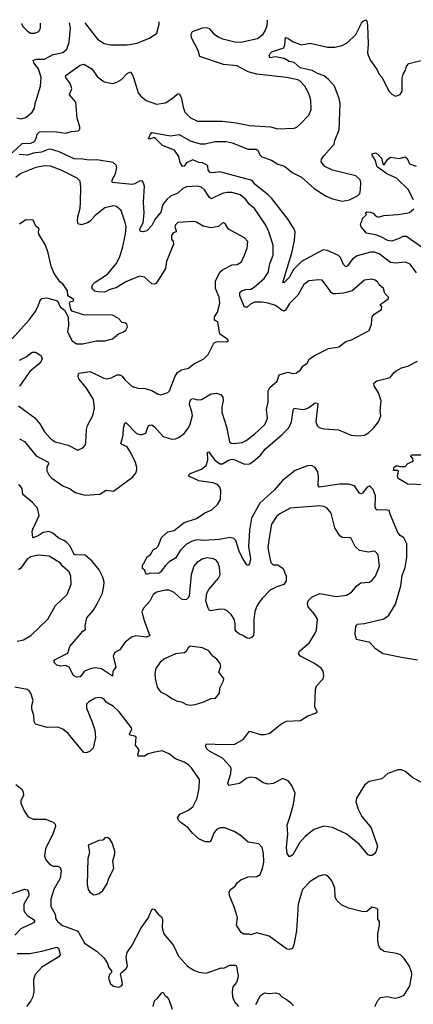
# Model space of a CAD drawing. Extents: x 1771496 to 1971148, y 471553 to 643630.
# Tile 276 of 656: x 1788536 to 1791720, y 634264 to 642243. Entities that reach past the tile are written whole.
import ezdxf

# ---------------------------------------------------------------- set-up
doc = ezdxf.new("R2010")
doc.units = 0

msp = doc.modelspace()

# ---------------------------------------------------------------- linework, layer by layer
at = {"layer": '0CON10XD'}
for points in [[(1788474.3, 641165), (1788555, 641239.1), (1788625, 641242.5), (1788654, 641255), (1788669.7, 641280.3), (1788675.6, 641315), (1788695, 641333.8), (1788715, 641338.3), (1788836.2, 641333.8), (1788905, 641324.1), (1788955, 641336.9), (1789008.5, 641341.5), (1789022, 641355), (1789022.9, 641375), (1789001.1, 641445), (1788990.5, 641575), (1788938, 641635), (1788958, 641685), (1788945, 641726.7), (1788910, 641775), (1788906, 641785), (1788911.2, 641795), (1789025, 641874.2), (1789055, 641883.3), (1789120, 641845), (1789165, 641781.2), (1789219.5, 641739.5), (1789285, 641727.1), (1789316.6, 641733.4), (1789360.2, 641759.8), (1789405, 641808.6), (1789435, 641820), (1789456, 641776), (1789495, 641651.2), (1789515, 641624.2), (1789558.7, 641588.7), (1789641.7, 641558.3), (1789715, 641570.8), (1789770, 641605), (1789809.3, 641640.7), (1789825, 641644.2), (1789842.1, 641615), (1789856.8, 641535), (1789872.7, 641492.7), (1789918.5, 641448.5), (1789975, 641421.5), (1790175, 641420.5), (1790287.8, 641407.8), (1790395.5, 641385.5), (1790565, 641374.4), (1790625, 641358.6), (1790755, 641365.6), (1790776.7, 641373.3), (1790802.5, 641395), (1790875, 641470), (1790894.4, 641515), (1790891.4, 641591.4), (1790875.8, 641645), (1790843.1, 641705), (1790804.2, 641745), (1790784.4, 641755.6), (1790695, 641775.5), (1790455, 641800.6), (1790385, 641820.9), (1790295, 641869.1), (1790185, 641881.2), (1789994, 641945), (1789980, 641995), (1789925.5, 642095), (1789922.7, 642127.3), (1789933.3, 642146.7), (1790015, 642178.1), (1790045, 642181.4), (1790065, 642173.8), (1790101.2, 642135), (1790140, 642105), (1790175, 642088.8), (1790211.3, 642081.3), (1790275, 642064.6), (1790325, 642062.5), (1790458.7, 642091.3), (1790504, 642126), (1790525, 642158), (1790537.3, 642195), (1790539.1, 642230.9), (1790537.8, 642239)], [(1788512.8, 641447.2), (1788545, 641441.2), (1788585, 641451.5), (1788635.7, 641495), (1788654.4, 641525), (1788659.2, 641565), (1788675, 641606.7), (1788703.6, 641705), (1788709.7, 641775), (1788686.4, 641845), (1788650, 641895), (1788645.6, 641914.4), (1788675, 641922.7), (1788735, 641922.3), (1788805, 641961.8), (1788885, 641977.1), (1788916.5, 642003.5), (1788935, 642060), (1788946.8, 642175), (1788938.8, 642217.2)], [(1788552.5, 642211.9), (1788552.5, 642205), (1788562.5, 642185), (1788595, 642152.5), (1788624.1, 642134.1), (1788655, 642133.8), (1788691.2, 642148.8), (1788702.5, 642175), (1788703.3, 642213.9)], [(1789063.7, 642218.9), (1789164.7, 642084.7), (1789219.5, 642049.5), (1789270.6, 642040.6), (1789405, 642040), (1789485, 642054.4), (1789535.8, 642075.8), (1789586.4, 642093.6), (1789643.8, 642135), (1789662.5, 642207.5), (1789664.5, 642227)], [(1791745, 640192), (1791695, 640261.4), (1791655, 640279.4), (1791575, 640270.8), (1791536.4, 640276.4), (1791445, 640345.5), (1791405, 640359.1), (1791375, 640360.4), (1791265, 640329.5), (1791228.6, 640301.4), (1791185, 640246), (1791175, 640241.4), (1791155, 640258.6), (1791130.4, 640315), (1791115, 640333.5), (1791025, 640373.6), (1790990.6, 640379.4), (1790814.6, 640285), (1790751.6, 640218.4), (1790715, 640154.5), (1790675, 640114.2), (1790665, 640113.3), (1790736.5, 640355), (1790760, 640455), (1790763.8, 640523.8), (1790757.1, 640547.1), (1790708.5, 640625), (1790575, 640793.8), (1790545, 640825.3), (1790443.9, 640905), (1790415, 640939.3), (1790155, 641010), (1790102.1, 641002.1), (1790075.6, 641005.6), (1790061.2, 641025), (1790058, 641055), (1790051.2, 641065), (1790015, 641083.3), (1789985, 641086.7), (1789935, 641108.9), (1789885.5, 641084.5), (1789865, 641056.2), (1789853.1, 641053.1), (1789835, 641086), (1789823.4, 641133.4), (1789787.1, 641185), (1789692, 641225), (1789630, 641285), (1789615, 641286), (1789585, 641273.8), (1789577.5, 641277.5), (1789592.9, 641315), (1789605, 641328.1), (1789725, 641306.5), (1789755, 641302.5), (1789825, 641314.2), (1789915, 641260.6), (1789995, 641236.5), (1790035, 641237.7), (1790115, 641256.9), (1790205.4, 641255.4), (1790255, 641244.4), (1790385, 641193.8), (1790448.8, 641195), (1790462.9, 641185), (1790478, 641148), (1790495, 641130.6), (1790573.8, 641105), (1790625, 641073.5), (1790677, 641057), (1790740, 641005), (1790815.9, 640965.9), (1790918.9, 640875), (1791015, 640812.1), (1791065, 640791.1), (1791145, 640773.3), (1791205, 640784.4), (1791268.8, 640815), (1791286.2, 640835), (1791293.8, 640865), (1791296.7, 640925), (1791290, 640945), (1791255, 640976.7), (1791065, 641023.1), (1791004.4, 641054.4), (1790975, 641092.5), (1790977, 641113), (1790995, 641140), (1791080.8, 641235), (1791085.7, 641265), (1791118.9, 641351.1), (1791126.9, 641565), (1791118.8, 641605), (1791081.5, 641705), (1791035, 641760), (1790999.5, 641789.5), (1790945, 641807.3), (1790900.5, 641830.5), (1790805, 641853.7), (1790755.9, 641895.9), (1790715, 641903.4), (1790675, 641929.7), (1790605, 641942.9), (1790560, 641935), (1790553.9, 641953.9), (1790561.3, 641968.7), (1790575, 641984.2), (1790672, 642015), (1790680.7, 642039.3), (1790685, 642100), (1790705, 642093.8), (1790746.7, 642065), (1790815, 642040), (1790885, 642052), (1791025, 642020), (1791085, 642021.4), (1791145, 642032.9), (1791185, 642055.8), (1791255, 642124), (1791300, 642215), (1791315, 642232.5), (1791335, 642243.3), (1791344, 642234), (1791350.3, 642200.3), (1791355.5, 642045.5), (1791349.5, 641975), (1791354.6, 641954.6), (1791372.5, 641912.5), (1791427, 641837), (1791440, 641805), (1791469.2, 641775), (1791523, 641663), (1791545, 641640.8), (1791575, 641624), (1791613.9, 641636.1), (1791631.2, 641665), (1791630.8, 641770.8), (1791636.8, 641803.2), (1791655.7, 641835), (1791664.4, 641865.6), (1791685, 641888), (1791815, 641919.4)], [(1788535, 638847.5), (1788573.8, 638823.8), (1788668.4, 638708.4), (1788765, 638657.5), (1788767.8, 638645), (1788755.5, 638615), (1788755, 638586.7), (1788770.8, 638555), (1788795, 638528.5), (1788885.6, 638465), (1788945, 638440.4), (1788985, 638412), (1789065, 638390), (1789185, 638398.8), (1789235, 638431.2), (1789295, 638423.3), (1789446.7, 638535), (1789475, 638567.5), (1789484.2, 638595), (1789483.1, 638615), (1789471.9, 638655), (1789435, 638732.9), (1789405, 638780.6), (1789353.8, 638805), (1789372.2, 638875), (1789375.7, 638934.3), (1789385, 638972.5), (1789395, 638980), (1789480.9, 638890.9), (1789515, 638878), (1789555, 638893.8), (1789575, 638950), (1789585, 638958.1), (1789605, 638960), (1789627.1, 638945), (1789696.8, 638866.8), (1789765, 638842.9), (1789795, 638845.8), (1789825, 638859.2), (1789865, 638889.2), (1789901.4, 638935), (1789915.6, 638965), (1789932.5, 639035), (1789929.1, 639065), (1789909.3, 639125), (1789911.1, 639148.9), (1789922, 639168), (1789935, 639172.2), (1789975, 639163.1), (1790005, 639164.4), (1790085, 639211.4), (1790127.7, 639217.7), (1790165, 639204.2), (1790180, 639185), (1790182.7, 639155), (1790171.8, 639105), (1790171.4, 639061.4), (1790208.9, 638945), (1790232.6, 638822.6), (1790245, 638811.9), (1790265, 638808.5), (1790335, 638818.2), (1790367, 638833), (1790435, 638883.1), (1790515, 638960.8), (1790530.8, 638985), (1790541.4, 639015), (1790530.9, 639085), (1790544.4, 639145), (1790545.4, 639235), (1790558.5, 639261.5), (1790619.4, 639315), (1790635.6, 639364.4), (1790705, 639385.8), (1790745, 639376), (1790775, 639380.8), (1790808, 639405), (1790825.8, 639434.2), (1790861.2, 639458.8), (1790881.4, 639495), (1790925, 639525.6), (1791035, 639579.4), (1791116.8, 639593.2), (1791175, 639635.8), (1791220.7, 639649.3), (1791362.5, 639725), (1791383, 639777), (1791386.7, 639835), (1791404.2, 639855.8), (1791463.3, 639895), (1791466.7, 639915), (1791452.5, 639935), (1791483.3, 639956.7), (1791520, 639985), (1791520, 639995), (1791490, 640025), (1791477.5, 640065), (1791443.3, 640093.3), (1791433.3, 640115), (1791412.7, 640132.7), (1791385, 640140.8), (1791325, 640133.3), (1791224.6, 640045.4), (1791155, 640028.2), (1791091.7, 640021.7), (1791072.4, 640022.4), (1791055, 640031.4), (1791035, 640065.8), (1790981.7, 640131.7), (1790955.8, 640135.8), (1790873.4, 640126.6), (1790833.4, 640096.6), (1790785, 640011.4), (1790717.7, 639942.3), (1790685, 639888), (1790675, 639881.4), (1790655, 639889.4), (1790605, 639927.1), (1790545, 639947.2), (1790495, 639953.1), (1790435, 639953.2), (1790402.1, 639937.9), (1790375, 639914.5), (1790355, 639912.5), (1790315.7, 640004.3), (1790316.2, 640033.8), (1790335, 640047.7), (1790365, 640056.9), (1790405, 640058.8), (1790433.1, 640075), (1790514.5, 640145), (1790546, 640194), (1790558.2, 640265), (1790585.5, 640335), (1790586.7, 640415), (1790551.4, 640525), (1790527.8, 640577.8), (1790435, 640714), (1790395.5, 640745.5), (1790365, 640787.5), (1790320, 640825), (1790255, 640843.5), (1790213.6, 640843.6), (1790174.8, 640835.2), (1790085, 640792.2), (1790071.3, 640801.3), (1790030, 640865), (1790005, 640886.2), (1789974.6, 640894.6), (1789885, 640889.1), (1789856, 640874), (1789815, 640837.3), (1789755, 640812.7), (1789725, 640787.3), (1789694.6, 640745), (1789677, 640683), (1789630, 640625), (1789605.6, 640575), (1789565, 640533.1), (1789535, 640522.9), (1789515, 640527.3), (1789507.3, 640535), (1789509.1, 640555), (1789533.4, 640596.6), (1789542.9, 640675), (1789536.2, 640765), (1789544, 640895), (1789537.7, 640917.7), (1789525, 640936.7), (1789505, 640933.8), (1789467.6, 640912.4), (1789445, 640906.5), (1789284.5, 640924.5), (1789282.5, 640945), (1789309.4, 640995), (1789322.5, 641045), (1789316, 641065), (1789291.2, 641085), (1789158.8, 641108.8), (1789095, 641104.6), (1789046.5, 641113.5), (1788975, 641115.4), (1788855, 641172.7), (1788785, 641193.3), (1788765, 641191.2), (1788711.4, 641168.6), (1788645, 641162.4), (1788615, 641151.3), (1788594.7, 641144.7), (1788530, 641150)], [(1791722.6, 640782.6), (1791677.8, 640867.8), (1791585, 640960), (1791505, 640994.4), (1791434.7, 641045), (1791426.1, 641055), (1791413.5, 641103.5), (1791385.8, 641145), (1791386.7, 641155), (1791413.6, 641163.6), (1791433.9, 641153.9), (1791462.3, 641122.3), (1791473.8, 641075), (1791485, 641067.5), (1791510.9, 641109.1), (1791535, 641128.1), (1791605, 641119.5), (1791655, 641130.8), (1791669.7, 641119.7), (1791690, 641075), (1791742.5, 641055)], [(1788525.8, 639115), (1788657.3, 639017.3), (1788698.9, 638968.9), (1788735, 638902.9), (1788787.4, 638847.4), (1788822.8, 638822.8), (1788926.6, 638796.6), (1789005, 638753.8), (1789045, 638774.2), (1789064.4, 638795.6), (1789071.4, 638815), (1789076.7, 638923.3), (1789084.3, 638955), (1789128, 639035), (1789140.8, 639095), (1789132.9, 639165), (1789076.5, 639256.5), (1789012.7, 639332.7), (1789007.5, 639355), (1789015, 639377.5), (1789105, 639391.5), (1789215, 639337.5), (1789235, 639333.5), (1789275, 639341.5), (1789325, 639364.3), (1789344.3, 639364.3), (1789365, 639354), (1789385, 639326), (1789445, 639270), (1789495, 639256.2), (1789550, 639255), (1789605, 639238.8), (1789655, 639208), (1789675, 639204), (1789705, 639210), (1789735, 639221.2), (1789746.2, 639235), (1789792.7, 639355), (1789810.8, 639385), (1789845.4, 639404.6), (1789901.5, 639418.5), (1789945, 639454.4), (1790025.4, 639494.6), (1790059.7, 639530.3), (1790107.4, 639622.6), (1790125, 639631.5), (1790154.7, 639635.3), (1790205, 639632.5), (1790223, 639637), (1790222, 639645), (1790201.4, 639665), (1790154.6, 639695), (1790138.8, 639795), (1790117.5, 639805), (1790112, 639815), (1790112.5, 639835), (1790136.5, 639873.5), (1790153.8, 639945), (1790148.1, 639995), (1790118.9, 640065), (1790119.6, 640125), (1790155, 640196.9), (1790175, 640217.1), (1790255, 640256), (1790295, 640260), (1790329.1, 640280.9), (1790355, 640333.8), (1790374.5, 640395), (1790380.4, 640445), (1790355, 640476), (1790225.7, 640545.7), (1790200, 640585), (1790185, 640596.7), (1790172.5, 640595), (1790143.8, 640566.2), (1790084.4, 640555.6), (1790019.4, 640569.4), (1789965, 640603.8), (1789945, 640608.8), (1789815, 640598.8), (1789795, 640580), (1789790, 640565), (1789801.7, 640531.7), (1789800, 640525), (1789777.5, 640515), (1789764.2, 640495), (1789764, 640465), (1789776.7, 640445), (1789778.8, 640425), (1789722.5, 640285), (1789715, 640227.5), (1789638.8, 640105), (1789625, 640099.2), (1789605, 640102.9), (1789545, 640157.5), (1789505, 640165.7), (1789395, 640118.5), (1789315, 640071.5), (1789263.8, 640056.2), (1789225, 640035.5), (1789168.3, 640038.3), (1789144.6, 640044.6), (1789125, 640058.8), (1789120, 640075), (1789125.7, 640095), (1789145, 640115.6), (1789245, 640181.8), (1789315.6, 640265), (1789342.9, 640315), (1789367.8, 640392.2), (1789392.2, 640505), (1789395.5, 640564.5), (1789389.7, 640599.7), (1789355, 640696.7), (1789318.3, 640728.3), (1789295, 640734), (1789225, 640719.2), (1789145, 640655.5), (1789105, 640610.9), (1789085, 640597.9), (1789035, 640581.9), (1789008, 640588), (1789001.9, 640611.9), (1789004.5, 640644.5), (1789023.6, 640715), (1789027.7, 640765), (1789031.1, 640885), (1789025.5, 640935.5), (1788999.3, 640959.3), (1788872, 641025), (1788783.7, 641056.3), (1788735, 641059.1), (1788665, 641046.4), (1788545, 640997.8), (1788505, 640964.4)], [(1791785, 640398.8), (1791665.7, 640485.7), (1791635, 640486.9), (1791605, 640469.1), (1791545, 640447.3), (1791515, 640454), (1791456.2, 640483.8), (1791425, 640496.9), (1791342.3, 640512.3), (1791299.4, 640565), (1791292.3, 640587.7), (1791306.7, 640615), (1791308.3, 640631.7), (1791342.5, 640665), (1791330, 640675), (1791344.5, 640685.5), (1791375, 640684), (1791396, 640675), (1791415, 640652.5), (1791435, 640643.3), (1791482.7, 640657.3), (1791595, 640663.3), (1791665, 640674.3), (1791688.3, 640681.7), (1791725, 640711.2)], [(1788475, 639658), (1788615, 639814.2), (1788661.4, 639875), (1788683.1, 639915), (1788697.3, 639962.7), (1788715, 639983.3), (1788755, 639990), (1788840, 639965), (1788862.5, 639915), (1788898.3, 639888.3), (1788927.5, 639835), (1788930, 639765), (1788921.2, 639715), (1788960.2, 639640.2), (1788995, 639617.5), (1789045, 639615.7), (1789095, 639627.1), (1789155, 639640.8), (1789225, 639641.4), (1789285, 639658), (1789335, 639696.7), (1789375, 639712.5), (1789393, 639727), (1789407.5, 639755), (1789402.5, 639775), (1789387, 639787), (1789365, 639790), (1789331.2, 639825), (1789285, 639847.5), (1789051.2, 639851.2), (1788960.7, 639880.7), (1788948.3, 639898.3), (1788937.5, 639945), (1788945, 639956.2), (1788970, 639965), (1788973.3, 639975), (1788926, 640005), (1788923.3, 640045), (1788885, 640102.5), (1788862.5, 640115), (1788810.9, 640190.9), (1788789.4, 640245), (1788764.4, 640355), (1788744.2, 640415), (1788691.2, 640505), (1788687.5, 640525), (1788692.5, 640545), (1788687.5, 640555), (1788665, 640570), (1788645, 640620), (1788585, 640622.5), (1788533.9, 640586.1)], [(1788535, 639484.6), (1788587.9, 639512.1), (1788635, 639549.2), (1788665, 639548), (1788708.8, 639518.8), (1788718, 639495), (1788709.2, 639475), (1788692.9, 639455), (1788617, 639393), (1788535, 639272.5)], [(1791755, 637054.2), (1791625, 637073.5), (1791475.2, 637105.2), (1791414.4, 637145), (1791367.4, 637197.4), (1791260.5, 637220.5), (1791250, 637265), (1791256, 637325), (1791265.9, 637344.1), (1791325, 637351.4), (1791481.3, 637388.7), (1791522.1, 637417.9), (1791575, 637506.7), (1791618.1, 637655), (1791630.6, 637739.4), (1791653.6, 637805), (1791667.8, 637885), (1791666.7, 637995), (1791643.3, 638045), (1791614.4, 638064.4), (1791595, 638086.7), (1791532.5, 638235), (1791525.5, 638265.5), (1791492.4, 638272.4), (1791428.6, 638268.6), (1791416.8, 638276.8), (1791410.6, 638295), (1791413.1, 638385), (1791395.8, 638435), (1791375, 638458), (1791365, 638462), (1791345.7, 638454.3), (1791308, 638405), (1791295, 638400), (1791285, 638406), (1791245, 638465.6), (1791195, 638480.4), (1791125, 638480.4), (1790957.5, 638455), (1790949.7, 638469.7), (1790953.8, 638545), (1790948.8, 638578.8), (1790925, 638613.3), (1790895, 638629.3), (1790865, 638626.7), (1790765, 638590), (1790660.5, 638509.5), (1790597.3, 638432.7), (1790479.2, 638325), (1790410.7, 638205), (1790394, 638106), (1790385.4, 637975), (1790403.3, 637875), (1790395, 637832.5), (1790385, 637820), (1790372.5, 637825), (1790335, 637886), (1790311.8, 637935), (1790282.9, 638022.9), (1790267.7, 638037.7), (1790235, 638047.7), (1790150.2, 638029.8), (1790025, 638021.6), (1789972.4, 638027.6), (1789931.5, 638018.5), (1789885, 637993.1), (1789836.3, 637943.7), (1789795, 637880), (1789745, 637850), (1789712.7, 637817.3), (1789675, 637766.7), (1789655, 637754), (1789593.3, 637756.7), (1789557.5, 637747.5), (1789548.3, 637778.3), (1789530, 637795), (1789530, 637825), (1789540, 637835), (1789563, 637887), (1789595, 637910), (1789615, 637947.5), (1789639.3, 637960.7), (1789655, 637977.5), (1789684, 638046), (1789735, 638093.5), (1789785.3, 638104.7), (1789865, 638169.2), (1789965, 638201.1), (1790034, 638246), (1790089.8, 638270.2), (1790136, 638315), (1790158.8, 638355), (1790162, 638425), (1790153.8, 638455), (1790135.6, 638475.6), (1790101.1, 638491.1), (1789985, 638506.1), (1789904.2, 638545), (1789904, 638555), (1789913.8, 638565), (1790005, 638602), (1790045, 638631.2), (1790056.9, 638675), (1790055, 638737.5), (1790065, 638742.5), (1790075.6, 638725.6), (1790115, 638673.1), (1790155, 638643.3), (1790175, 638644.3), (1790225, 638673.8), (1790255, 638680.8), (1790275, 638677.7), (1790355, 638641.5), (1790395, 638644.4), (1790425, 638662.2), (1790484.3, 638715), (1790525, 638765.5), (1790659.6, 638880.4), (1790713.3, 638936.7), (1790735, 638983.3), (1790746.9, 639075), (1790755, 639093.8), (1790825, 639084.3), (1790845, 639087.5), (1790875, 639100), (1790925, 639138), (1790945, 639136.7), (1790948.6, 639128.6), (1790930.9, 638985), (1790941.9, 638955), (1790958.3, 638938.3), (1790995, 638927.5), (1791115, 638919.1), (1791216, 638876), (1791275, 638870), (1791325, 638875.5), (1791358.6, 638895), (1791401.9, 638935), (1791437.8, 638985), (1791457.8, 639032.2), (1791452.5, 639075), (1791461.1, 639155), (1791438.9, 639218.9), (1791403.6, 639276.4), (1791401.2, 639298.8), (1791425, 639315.8), (1791532.5, 639345), (1791563.8, 639385), (1791581.7, 639398.3), (1791625, 639420.8), (1791675, 639436.2), (1791753, 639477)], [(1791812.6, 638472.6), (1791675, 638478.8), (1791596.7, 638525), (1791591.2, 638545), (1791600, 638585), (1791595, 638590), (1791560.7, 638590.7), (1791563.9, 638616.1), (1791585, 638630), (1791615, 638622.5), (1791655, 638622.5), (1791675, 638646.7), (1791720, 638665), (1791715, 638687.5), (1791700, 638705), (1791705, 638716.2), (1791811.9, 638718.1)], [(1790558.3, 637878.3), (1790567.5, 637845), (1790585, 637826), (1790625, 637824.2), (1790665.8, 637795), (1790691.9, 637735), (1790690, 637695), (1790673.3, 637665), (1790615, 637646.4), (1790560.9, 637619.1), (1790496, 637554), (1790475.6, 637525), (1790450.9, 637485), (1790437.1, 637445), (1790428.5, 637385), (1790430.9, 637285), (1790426.4, 637255), (1790415, 637238.6), (1790395, 637228.6), (1790375, 637231.4), (1790336.3, 637256.3), (1790312.8, 637262.8), (1790285.8, 637285), (1790278, 637298), (1790277.9, 637347.9), (1790269.4, 637385), (1790245, 637422.5), (1790215, 637452.5), (1790193.1, 637463.1), (1790155, 637466.9), (1790082.1, 637452.1), (1790068.6, 637458.6), (1790059.2, 637475), (1790041.9, 637535), (1790050.6, 637595), (1790065.4, 637624.6), (1790145, 637716.2), (1790157.1, 637745), (1790152.9, 637805), (1790141.7, 637841.7), (1790125, 637864), (1790104.4, 637874.4), (1790055, 637881.9), (1790016.8, 637873.2), (1789969.2, 637845), (1789945, 637815.8), (1789921.8, 637745), (1789905.5, 637574.5), (1789900.5, 637559.5), (1789886.2, 637545), (1789865, 637541.1), (1789845, 637546.7), (1789785, 637601.4), (1789745, 637620.6), (1789715, 637620.6), (1789645, 637604), (1789615, 637586), (1789588.3, 637531.7), (1789535.7, 637474.3), (1789524.4, 637445.6), (1789543.3, 637375), (1789588.6, 637251.4), (1789559.5, 637240.5), (1789475, 637251.4), (1789440.9, 637239.1), (1789385, 637196.2), (1789345, 637136.2), (1789303.8, 637115), (1789290.8, 637085), (1789314.3, 636995), (1789288.6, 636965), (1789285.8, 636924.2), (1789198.3, 636981.7), (1789145, 636990), (1789105, 636984), (1789060, 636965), (1789025, 636919.2), (1788995, 636914), (1788969.4, 636929.4), (1788935.3, 636995.3), (1788905, 637008.9), (1788865, 637005.4), (1788835, 637011.9), (1788814.4, 637035), (1788813.5, 637046.5), (1788822.4, 637057.6), (1788925, 637108.8), (1788942, 637165), (1789045, 637288.8), (1789067.3, 637302.7), (1789065.8, 637335), (1789079.2, 637395), (1789131.4, 637458.6), (1789165.6, 637515), (1789204.3, 637595), (1789217.1, 637655), (1789217.5, 637685), (1789206.8, 637726.8), (1789177.1, 637785), (1789122.9, 637855), (1789063.8, 637903.8), (1788985.4, 637905.4), (1788975, 637910.5), (1788945, 637978.1), (1788915, 638010), (1788892.9, 638022.9), (1788846, 638045), (1788802.6, 638082.6), (1788775, 638094.4), (1788725, 638088.5), (1788685, 638060), (1788642.5, 638045), (1788637.3, 638095), (1788641.8, 638115), (1788693.6, 638225), (1788679.4, 638285), (1788639.8, 638329.8), (1788561.2, 638395), (1788554.1, 638444.1), (1788540, 638465), (1788525, 638473.8)], [(1791783, 636063), (1791715, 636099.2), (1791652.1, 636152.1), (1791625, 636163.1), (1791595.7, 636164.3), (1791515, 636133.8), (1791465, 636092), (1791361.7, 636068.3), (1791327.9, 636042.1), (1791310.6, 636019.4), (1791259.2, 635935), (1791255.8, 635905), (1791274.4, 635845), (1791304.3, 635785), (1791378, 635695), (1791431.2, 635545), (1791420, 635505), (1791405, 635482.5), (1791385, 635470), (1791365, 635470), (1791355, 635476.2), (1791280.7, 635560.7), (1791176.8, 635646.8), (1791065, 635696.5), (1790995, 635708.6), (1790915, 635680.8), (1790846, 635625), (1790798.3, 635571.7), (1790745, 635476.2), (1790725, 635462.5), (1790715, 635462.5), (1790700, 635485), (1790694.6, 635534.6), (1790703.8, 635645), (1790698.1, 635715), (1790726.1, 635796.1), (1790750, 635885), (1790764, 635975), (1790736.1, 636036.1), (1790707.5, 636075), (1790665, 636093.3), (1790585, 636052.5), (1790545, 636047.5), (1790505, 636057.5), (1790445, 636100), (1790405, 636105.8), (1790373, 636097), (1790315, 636053.8), (1790226.7, 636036.7), (1790219.2, 636055), (1790244.5, 636135), (1790245.6, 636175), (1790239.7, 636189.7), (1790175, 636260), (1790072.8, 636312.8), (1790049.2, 636335), (1790039.2, 636355), (1790046.4, 636373.6), (1790185, 636368.6), (1790276.5, 636373.5), (1790347, 636413), (1790395, 636478), (1790485, 636450.6), (1790515, 636450.6), (1790559.3, 636460.7), (1790622.5, 636512.5), (1790655, 636540.8), (1790695, 636559.2), (1790807.3, 636562.7), (1790867.3, 636602.7), (1790927.9, 636622.1), (1790942.5, 636635), (1790923.8, 636675), (1790928, 636815), (1790936.2, 636845), (1790989.5, 636900.5), (1790996, 636925), (1790992, 636965), (1790975, 636988.8), (1790920, 637025), (1790806, 637085), (1790790.8, 637105), (1790800, 637125), (1790880, 637195), (1790924.2, 637265.8), (1790936, 637295), (1790944, 637385), (1790920.8, 637425), (1790870.5, 637485), (1790864.6, 637515), (1790869.5, 637535), (1790903, 637567), (1790965, 637593.8), (1791095, 637569.1), (1791179.8, 637580.2), (1791220, 637605), (1791264.2, 637655), (1791295, 637680.8), (1791365, 637686), (1791388, 637702), (1791414.3, 637735), (1791445.5, 637815), (1791435.5, 637905.5), (1791410, 637935), (1791355, 637929.2), (1791285, 637942), (1791249.2, 637975), (1791214.3, 638044.3), (1791145, 638048.1), (1791125, 638059.2), (1791085.7, 638125.7), (1791055.8, 638245), (1791022, 638285), (1790995, 638298.9), (1790965, 638302.7), (1790725, 638284), (1790641.3, 638238.7), (1790613.4, 638216.6), (1790574, 638155), (1790552.9, 638045), (1790544.2, 637965), (1790558.3, 637878.3)], [(1788515, 637208.1), (1788565, 637217.1), (1788625, 637254), (1788764.3, 637385.7), (1788826, 637495), (1788918.6, 637585), (1788951.4, 637668.6), (1788948.1, 637735), (1788935, 637769.2), (1788885, 637813.1), (1788865, 637840), (1788775, 637895.6), (1788685, 637903.6), (1788625, 637890.4), (1788592.5, 637867.5), (1788545, 637798.6), (1788525, 637785.7)], [(1789917.1, 636687.1), (1789955, 636693.8), (1790018, 636712), (1790085, 636742.5), (1790120, 636745), (1790152.5, 636785), (1790154, 636825), (1790183.1, 636885), (1790186.7, 636905), (1790146.2, 636955), (1790163.1, 637005), (1790157.5, 637025), (1790130.5, 637060.5), (1790098, 637085), (1790065, 637128.8), (1790014.2, 637154.2), (1789915, 637166.2), (1789895, 637150), (1789883.8, 637125), (1789868.3, 637111.7), (1789795, 637105.5), (1789706.6, 637063.4), (1789672.4, 637037.6), (1789636, 636985), (1789629.2, 636945), (1789631.4, 636905), (1789647.5, 636835), (1789675, 636796.2), (1789728.7, 636768.7), (1789765, 636742), (1789805, 636723.8), (1789845, 636714), (1789885, 636693.1), (1789917.1, 636687.1)], [(1791445.7, 634905), (1791447.5, 634935), (1791433.8, 634955), (1791431.7, 635031.7), (1791425, 635040), (1791385, 635051.2), (1791342.7, 635017.3), (1791315, 635013.1), (1791195, 635042.2), (1791139.8, 635069.8), (1791102.5, 635105), (1791087.1, 635135), (1791084, 635205), (1791060, 635265), (1791037.5, 635295), (1791015, 635310), (1790995, 635313.3), (1790955, 635301.2), (1790885, 635260), (1790822.5, 635195), (1790788.6, 635075), (1790775, 634860), (1790754, 634745), (1790743.6, 634716.4), (1790715, 634708.8), (1790695, 634714), (1790555, 634817.5), (1790455, 634842.5), (1790405, 634827.5), (1790395, 634832.5), (1790345, 634833.3), (1790327, 634847), (1790290, 634905), (1790297.5, 634965), (1790273.3, 635045), (1790232.5, 635145), (1790230, 635175), (1790240, 635195), (1790279.5, 635220.5), (1790298.3, 635251.7), (1790325, 635273.3), (1790385, 635296.2), (1790455, 635300), (1790480, 635315), (1790500, 635365), (1790510.8, 635415), (1790509.2, 635485), (1790495.9, 635535.9), (1790470, 635565), (1790385, 635576.7), (1790318.8, 635635), (1790271.2, 635665), (1790195, 635694.4), (1790156.8, 635693.2), (1790128.6, 635681.4), (1790105, 635650), (1790085.6, 635594.4), (1790075, 635581.2), (1790035, 635580.6), (1789984.5, 635604.5), (1789935, 635647.1), (1789897.5, 635695), (1789837.9, 635737.9), (1789821.2, 635755), (1789813.3, 635775), (1789831.2, 635805), (1789895, 635835.5), (1789935.7, 635865), (1789971.9, 635935), (1789986.9, 636015), (1789988.9, 636085), (1789925, 636181.2), (1789902, 636205), (1789866.3, 636226.3), (1789795, 636254.4), (1789745, 636292.5), (1789687.7, 636317.7), (1789615, 636305.8), (1789575, 636294), (1789544.2, 636275.8), (1789494.3, 636274.3), (1789490.8, 636285), (1789502, 636325), (1789472.9, 636362.9), (1789477.7, 636427.7), (1789468.1, 636438.1), (1789426.4, 636446.4), (1789424, 636454), (1789442, 636495), (1789440, 636505), (1789340, 636635), (1789295, 636678), (1789235, 636712.9), (1789218.5, 636735), (1789202.5, 636745), (1789175, 636751.2), (1789146.2, 636745), (1789095, 636714.4), (1789074.7, 636695), (1789074.7, 636665), (1789118.6, 636558.6), (1789142.3, 636485), (1789149.4, 636425), (1789129.2, 636340.8), (1789105.8, 636314.2), (1789075, 636300.8), (1789055, 636306), (1788927.7, 636457.7), (1788884, 636494), (1788845, 636508.9), (1788757, 636507), (1788663.8, 636535), (1788651.2, 636555), (1788648.8, 636605), (1788633.3, 636655), (1788633.8, 636685), (1788644, 636725), (1788625.6, 636785), (1788610.8, 636805), (1788595, 636815.6), (1788495, 636832.9)], [(1788505, 636044.3), (1788549.1, 636009.1), (1788564.4, 635985), (1788567.1, 635955), (1788545.9, 635915), (1788543.8, 635893.8), (1788572.6, 635832.6), (1788603.9, 635783.9), (1788645, 635763.8), (1788745, 635763.5), (1788805, 635740.6), (1788822.9, 635725), (1788825.6, 635705), (1788804.6, 635645), (1788744.4, 635525), (1788735.7, 635465), (1788747.5, 635435), (1788782, 635395), (1788805, 635384.6), (1788845, 635383.5), (1788863.1, 635373.1), (1788869.6, 635345), (1788861.5, 635285), (1788811.2, 635195), (1788786.4, 635115), (1788787.2, 635057.2), (1788821.1, 634995), (1788828.6, 634955), (1788845, 634932), (1788882.9, 634902.9), (1788999.9, 634859.9), (1789014.3, 634844.2), (1789059.3, 634759.3), (1789161.3, 634691.3), (1789219.1, 634639.1), (1789245.9, 634595.9), (1789253.3, 634565), (1789277.5, 634535), (1789277, 634523), (1789263.3, 634505), (1789253.3, 634475), (1789271.2, 634431.2), (1789295, 634410), (1789335, 634403.8), (1789355, 634410), (1789366.7, 634425), (1789363, 634463), (1789350, 634505), (1789355, 634520), (1789397.5, 634555), (1789407, 634573), (1789396.7, 634645), (1789406, 634685), (1789445.5, 634744.5), (1789517.5, 634885), (1789575, 634963.3), (1789605, 635032.5), (1789615, 635037.5), (1789625, 635032.5), (1789655, 634993.3), (1789683.9, 634973.9), (1789691.7, 634951.7), (1789688.6, 634885), (1789700.6, 634835), (1789779.5, 634739.5), (1789820.8, 634655), (1789894.3, 634574.3), (1789945, 634540), (1789985, 634524.2), (1790045, 634516.7), (1790165, 634560), (1790187.5, 634557.5), (1790235, 634580), (1790285, 634580), (1790293.3, 634565), (1790293.8, 634535), (1790303.8, 634495), (1790301.2, 634475), (1790290.5, 634439.5), (1790258.8, 634405), (1790254, 634365), (1790258, 634325), (1790274, 634285), (1790305, 634246.2)], [(1789135, 635152.5), (1789155, 635153.3), (1789178.3, 635161.7), (1789207.5, 635185), (1789246.7, 635245), (1789255, 635280), (1789296.1, 635363.9), (1789290, 635425), (1789306.1, 635483.9), (1789306, 635505), (1789283.6, 635573.6), (1789265, 635602.5), (1789246.1, 635616.1), (1789225, 635612.5), (1789207, 635593), (1789175, 635592.5), (1789090, 635555), (1789100, 635495), (1789086.7, 635445), (1789080.8, 635235), (1789088.8, 635195), (1789102.3, 635172.3), (1789135, 635152.5)], [(1788395, 635135.8), (1788573.5, 635196.5), (1788595, 635191.2), (1788605.7, 635175), (1788608.9, 635145), (1788570, 635075), (1788568, 635028), (1788576.9, 635006.9), (1788600.1, 634980.1), (1788645, 634954.3), (1788658.6, 634938.6), (1788648, 634925), (1788545, 634875.7), (1788495.5, 634824.5)], [(1791408.8, 634245), (1791433.8, 634295), (1791455, 634320), (1791505, 634326.7), (1791573.9, 634313.9), (1791608.8, 634321.2), (1791645, 634337.5), (1791692, 634415), (1791707, 634503), (1791705, 634527.5), (1791685.8, 634575), (1791645.7, 634635), (1791616.2, 634665), (1791585, 634675.7), (1791485, 634692.5), (1791458.7, 634708.7), (1791445.8, 634725), (1791437.1, 634745), (1791433.1, 634785), (1791433.3, 634835), (1791445.7, 634905)], [(1788515, 634675.7), (1788615.5, 634675.5), (1788715, 634693.8), (1788835, 634728.1), (1788848.8, 634718.8), (1788858.6, 634691.4), (1788862.9, 634665), (1788851.5, 634648.5), (1788715, 634564.4), (1788660.6, 634505), (1788647.8, 634465), (1788650, 634365), (1788642.7, 634325), (1788626.8, 634293.2), (1788589.2, 634245)], [(1789615.8, 634245), (1789625, 634292.5), (1789654.2, 634315.8), (1789685, 634357.5), (1789695, 634362.5), (1789710, 634335), (1789725.9, 634325.9), (1789743, 634303), (1789768.8, 634225)], [(1790445, 634262.5), (1790483.6, 634336.4), (1790515, 634357.5), (1790555, 634352), (1790605, 634355.8), (1790635, 634348.8), (1790655, 634323.3), (1790700.5, 634300.5), (1790730, 634275), (1790751.2, 634251.2)]]:
    msp.add_lwpolyline(points, dxfattribs=at)

doc.saveas('drawing.dxf')
